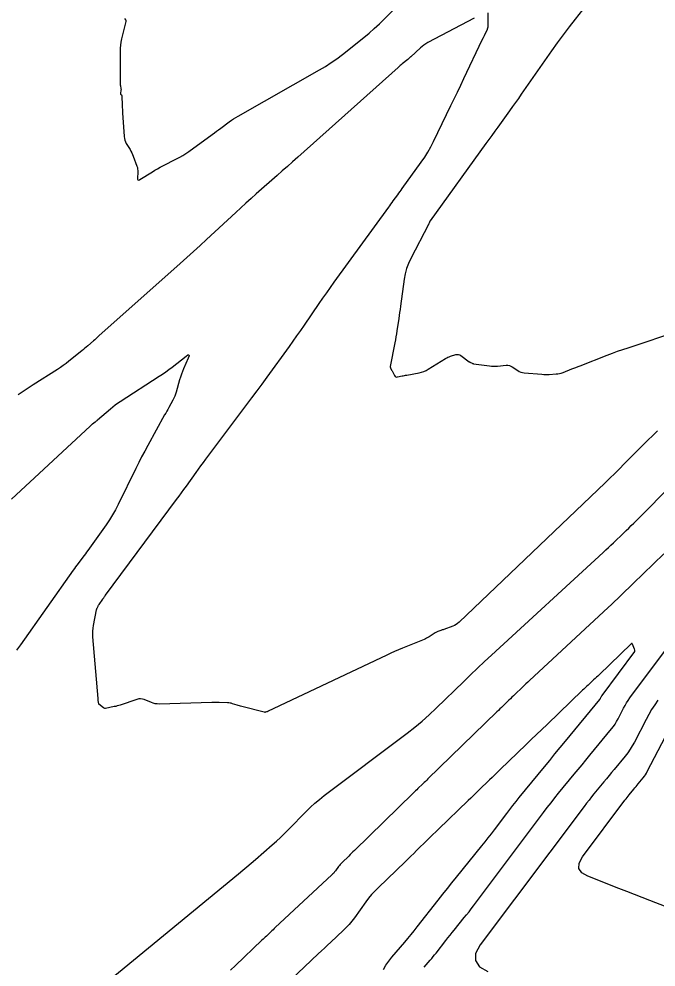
# Model space of a CAD drawing. Extents: x 1005228 to 1008882, y 1883389 to 1885754.
# Drawn here: x 1007636.1 to 1007755.5, y 1884352.9 to 1884530.4 of the extents above; entities that cross this region are included whole.
import ezdxf

# ---------------------------------------------------------------- set-up
doc = ezdxf.new("R2010")
doc.units = 0
doc.layers.add('C-ANNO-NOTE', color=7, linetype='Continuous')
doc.layers.add('S_BRIDGE', color=7, linetype='Continuous')

msp = doc.modelspace()

# ---------------------------------------------------------------- linework, layer by layer
at = {"layer": 'C-ANNO-NOTE'}
for points in [[(1007745.91, 1884537.45), (1007740.37, 1884530.42), (1007739.24, 1884528.96), (1007738.13, 1884527.49), (1007737.04, 1884526), (1007735.97, 1884524.49), (1007730.28, 1884516.35), (1007729.74, 1884515.57), (1007729.19, 1884514.8), (1007728.64, 1884514.03), (1007728.08, 1884513.26), (1007725.87, 1884510.18), (1007725.31, 1884509.41), (1007724.76, 1884508.64), (1007724.2, 1884507.87), (1007723.65, 1884507.11), (1007713.19, 1884492.61), (1007713.16, 1884492.56), (1007713.13, 1884492.51), (1007713.1, 1884492.46), (1007713.08, 1884492.4), (1007713.01, 1884492.18), (1007712.99, 1884492.12), (1007712.97, 1884492.07), (1007712.95, 1884492.02), (1007712.92, 1884491.96), (1007709.58, 1884485.6), (1007709.14, 1884484.66), (1007708.78, 1884483.7), (1007708.51, 1884482.71), (1007708.33, 1884481.69), (1007707.64, 1884476.62), (1007707.56, 1884476.05), (1007707.48, 1884475.48), (1007707.4, 1884474.91), (1007707.31, 1884474.34), (1007706.97, 1884472.05), (1007706.88, 1884471.48), (1007706.79, 1884470.91), (1007706.69, 1884470.34), (1007706.58, 1884469.77), (1007705.73, 1884465.36), (1007705.72, 1884465.28), (1007705.73, 1884465.21), (1007705.75, 1884465.14), (1007705.77, 1884465.07), (1007705.92, 1884464.8), (1007705.95, 1884464.73), (1007705.99, 1884464.66), (1007706.02, 1884464.59), (1007706.06, 1884464.52), (1007706.53, 1884463.65), (1007706.63, 1884463.5), (1007706.75, 1884463.41), (1007706.9, 1884463.38), (1007707.08, 1884463.39), (1007707.97, 1884463.58), (1007708.18, 1884463.62), (1007708.39, 1884463.66), (1007708.6, 1884463.7), (1007708.81, 1884463.74), (1007711.15, 1884464.16), (1007711.6, 1884464.26), (1007712.04, 1884464.4), (1007712.46, 1884464.59), (1007712.86, 1884464.82), (1007716.09, 1884466.84), (1007716.31, 1884466.97), (1007716.55, 1884467.09), (1007716.79, 1884467.18), (1007717.04, 1884467.27), (1007718.05, 1884467.57), (1007718.3, 1884467.61), (1007718.54, 1884467.6), (1007718.77, 1884467.53), (1007718.98, 1884467.4), (1007720.55, 1884466.25), (1007720.61, 1884466.2), (1007720.67, 1884466.16), (1007720.74, 1884466.13), (1007720.8, 1884466.09), (1007721.06, 1884465.96), (1007721.13, 1884465.93), (1007721.2, 1884465.9), (1007721.27, 1884465.88), (1007721.34, 1884465.87), (1007724.36, 1884465.48), (1007724.73, 1884465.44), (1007725.1, 1884465.42), (1007725.48, 1884465.42), (1007725.85, 1884465.44), (1007727.46, 1884465.58), (1007727.76, 1884465.58), (1007728.06, 1884465.53), (1007728.34, 1884465.43), (1007728.61, 1884465.28), (1007729.65, 1884464.58), (1007729.92, 1884464.43), (1007730.2, 1884464.31), (1007730.49, 1884464.23), (1007730.8, 1884464.18), (1007734.17, 1884463.9), (1007734.5, 1884463.88), (1007734.83, 1884463.87), (1007735.17, 1884463.87), (1007735.5, 1884463.88), (1007736.82, 1884463.95), (1007737.15, 1884463.98), (1007737.48, 1884464.03), (1007737.79, 1884464.11), (1007738.11, 1884464.22), (1007739.78, 1884464.89), (1007740.16, 1884465.04), (1007740.54, 1884465.19), (1007740.92, 1884465.34), (1007741.31, 1884465.49), (1007746.38, 1884467.46), (1007747.36, 1884467.83), (1007748.34, 1884468.19), (1007749.32, 1884468.54), (1007750.31, 1884468.87), (1007760.01, 1884472.07)], [(1007655.9, 1884530.52), (1007656.12, 1884530.28), (1007656.16, 1884530.21), (1007656.19, 1884530.15), (1007656.2, 1884530.07), (1007656.19, 1884530), (1007655.38, 1884526.71), (1007655.25, 1884526.13), (1007655.17, 1884525.55), (1007655.12, 1884524.96), (1007655.1, 1884524.37), (1007655.12, 1884518.26), (1007655.13, 1884518.17), (1007655.13, 1884518.07), (1007655.15, 1884517.97), (1007655.17, 1884517.88), (1007655.25, 1884517.5), (1007655.26, 1884517.41), (1007655.27, 1884517.31), (1007655.27, 1884517.22), (1007655.26, 1884517.12), (1007655.15, 1884516.5), (1007655.15, 1884516.46), (1007655.16, 1884516.42), (1007655.18, 1884516.39), (1007655.2, 1884516.35), (1007655.34, 1884516.23), (1007655.36, 1884516.2), (1007655.39, 1884516.16), (1007655.4, 1884516.12), (1007655.41, 1884516.08), (1007655.49, 1884514.17), (1007655.51, 1884513.84), (1007655.53, 1884513.5), (1007655.55, 1884513.17), (1007655.57, 1884512.84), (1007655.87, 1884508.41), (1007655.91, 1884508.08), (1007655.99, 1884507.76), (1007656.11, 1884507.45), (1007656.26, 1884507.15), (1007656.96, 1884505.97), (1007657.12, 1884505.67), (1007657.28, 1884505.37), (1007657.42, 1884505.06), (1007657.54, 1884504.75), (1007658.25, 1884502.87), (1007658.34, 1884502.6), (1007658.39, 1884502.33), (1007658.42, 1884502.05), (1007658.42, 1884501.77), (1007658.36, 1884500.64), (1007658.37, 1884500.41), (1007658.45, 1884500.29), (1007658.6, 1884500.28), (1007658.81, 1884500.37), (1007661.15, 1884501.84), (1007661.63, 1884502.13), (1007662.11, 1884502.4), (1007662.6, 1884502.67), (1007663.09, 1884502.92), (1007665.69, 1884504.22), (1007666.28, 1884504.54), (1007666.85, 1884504.87), (1007667.42, 1884505.23), (1007667.96, 1884505.61), (1007672.36, 1884508.82), (1007672.76, 1884509.12), (1007673.16, 1884509.41), (1007673.56, 1884509.7), (1007673.96, 1884510), (1007675.56, 1884511.18), (1007675.96, 1884511.47), (1007676.38, 1884511.74), (1007676.8, 1884512.01), (1007677.22, 1884512.26), (1007692.5, 1884520.92), (1007693.6, 1884521.57), (1007694.68, 1884522.27), (1007695.73, 1884523.01), (1007696.75, 1884523.79), (1007700.78, 1884526.99), (1007701.77, 1884527.8), (1007702.74, 1884528.64), (1007703.69, 1884529.52), (1007704.61, 1884530.42), (1007710.52, 1884536.38)], [(1007755.82, 1884453.32), (1007754.92, 1884452.44), (1007754.02, 1884451.55), (1007753.13, 1884450.66), (1007749.59, 1884447.09), (1007748.7, 1884446.21), (1007747.8, 1884445.32), (1007746.9, 1884444.44), (1007745.99, 1884443.57), (1007718.63, 1884417.44), (1007718.36, 1884417.21), (1007718.08, 1884417.02), (1007717.78, 1884416.85), (1007717.46, 1884416.71), (1007715.76, 1884416.09), (1007715.62, 1884416.04), (1007715.49, 1884415.99), (1007715.35, 1884415.94), (1007715.21, 1884415.9), (1007714.65, 1884415.71), (1007714.52, 1884415.66), (1007714.38, 1884415.6), (1007714.26, 1884415.54), (1007714.13, 1884415.46), (1007713.02, 1884414.72), (1007712.79, 1884414.57), (1007712.55, 1884414.44), (1007712.31, 1884414.32), (1007712.06, 1884414.21), (1007708.05, 1884412.59), (1007707.3, 1884412.28), (1007706.55, 1884411.96), (1007705.81, 1884411.63), (1007705.08, 1884411.28), (1007682.74, 1884400.7), (1007682.7, 1884400.68), (1007682.65, 1884400.66), (1007682.6, 1884400.64), (1007682.55, 1884400.63), (1007682.34, 1884400.58), (1007682.29, 1884400.57), (1007682.24, 1884400.56), (1007682.18, 1884400.57), (1007682.13, 1884400.58), (1007677.9, 1884401.65), (1007677.68, 1884401.71), (1007677.46, 1884401.77), (1007677.24, 1884401.84), (1007677.02, 1884401.91), (1007676.15, 1884402.19), (1007675.93, 1884402.26), (1007675.71, 1884402.3), (1007675.48, 1884402.34), (1007675.25, 1884402.35), (1007673.67, 1884402.41), (1007673.33, 1884402.42), (1007672.99, 1884402.42), (1007672.65, 1884402.42), (1007672.31, 1884402.41), (1007662.39, 1884402.12), (1007662.03, 1884402.13), (1007661.67, 1884402.18), (1007661.32, 1884402.26), (1007660.98, 1884402.39), (1007659.61, 1884402.95), (1007659.27, 1884403.06), (1007658.93, 1884403.11), (1007658.58, 1884403.09), (1007658.23, 1884403), (1007655.11, 1884401.94), (1007654.83, 1884401.85), (1007654.55, 1884401.77), (1007654.27, 1884401.69), (1007653.99, 1884401.63), (1007652.35, 1884401.26), (1007652.32, 1884401.26), (1007652.29, 1884401.26), (1007652.25, 1884401.27), (1007652.22, 1884401.28), (1007652.1, 1884401.35), (1007652.07, 1884401.37), (1007652.04, 1884401.39), (1007652.01, 1884401.41), (1007651.98, 1884401.43), (1007651.12, 1884402.12), (1007651.12, 1884402.13), (1007651.12, 1884402.13), (1007651.12, 1884402.13), (1007651.12, 1884402.13), (1007651.11, 1884402.15), (1007651.11, 1884402.16), (1007651.01, 1884402.76), (1007651, 1884402.86), (1007650.98, 1884402.96), (1007650.97, 1884403.06), (1007650.96, 1884403.16), (1007649.99, 1884414.74), (1007649.96, 1884415.26), (1007649.97, 1884415.78), (1007650.02, 1884416.31), (1007650.11, 1884416.82), (1007650.68, 1884419.74), (1007650.7, 1884419.83), (1007650.73, 1884419.92), (1007650.76, 1884420.01), (1007650.8, 1884420.1), (1007650.97, 1884420.45), (1007651.01, 1884420.53), (1007651.06, 1884420.62), (1007651.1, 1884420.7), (1007651.16, 1884420.78), (1007651.85, 1884421.78), (1007651.89, 1884421.84), (1007651.94, 1884421.91), (1007651.98, 1884421.97), (1007652.02, 1884422.03), (1007652.2, 1884422.27), (1007652.24, 1884422.34), (1007652.29, 1884422.4), (1007652.33, 1884422.46), (1007652.37, 1884422.52), (1007665.68, 1884440.41), (1007666.14, 1884441.04), (1007666.6, 1884441.67), (1007667.06, 1884442.3), (1007667.52, 1884442.94), (1007669.34, 1884445.47), (1007669.8, 1884446.11), (1007670.26, 1884446.74), (1007670.73, 1884447.37), (1007671.19, 1884447.99), (1007678.86, 1884458.21), (1007679.81, 1884459.49), (1007680.76, 1884460.76), (1007681.7, 1884462.05), (1007682.64, 1884463.33), (1007686.82, 1884469.08), (1007687.53, 1884470.07), (1007688.24, 1884471.07), (1007688.95, 1884472.08), (1007689.64, 1884473.08), (1007692.42, 1884477.12), (1007693.11, 1884478.13), (1007693.82, 1884479.13), (1007694.53, 1884480.13), (1007695.24, 1884481.13), (1007705.44, 1884495.18), (1007705.66, 1884495.47), (1007705.87, 1884495.77), (1007706.08, 1884496.06), (1007706.29, 1884496.35), (1007707.14, 1884497.52), (1007707.35, 1884497.82), (1007707.56, 1884498.11), (1007707.77, 1884498.4), (1007707.98, 1884498.7), (1007711.54, 1884503.63), (1007712.18, 1884504.56), (1007712.78, 1884505.52), (1007713.34, 1884506.5), (1007713.85, 1884507.51), (1007717.1, 1884514.22), (1007717.72, 1884515.49), (1007718.33, 1884516.76), (1007718.94, 1884518.04), (1007719.55, 1884519.31), (1007722.98, 1884526.54), (1007723.18, 1884526.96), (1007723.38, 1884527.38), (1007723.93, 1884528.54), (1007723.95, 1884528.6), (1007723.97, 1884528.65), (1007723.99, 1884528.71), (1007724, 1884528.76), (1007724.05, 1884528.99), (1007724.06, 1884529.05), (1007724.07, 1884529.11), (1007724.08, 1884529.16), (1007724.08, 1884529.22), (1007724.08, 1884531.57)], [(1007721.47, 1884530.59), (1007712.75, 1884526.01), (1007712.38, 1884525.8), (1007712.03, 1884525.57), (1007711.69, 1884525.31), (1007711.37, 1884525.03), (1007709.56, 1884523.38), (1007709.52, 1884523.34), (1007709.47, 1884523.3), (1007709.43, 1884523.25), (1007709.38, 1884523.21), (1007709.21, 1884523.03), (1007709.17, 1884522.99), (1007709.12, 1884522.95), (1007709.08, 1884522.91), (1007709.03, 1884522.87), (1007707.96, 1884522.02), (1007707.76, 1884521.86), (1007707.57, 1884521.71), (1007707.39, 1884521.54), (1007707.2, 1884521.38), (1007688.39, 1884504.55), (1007687.42, 1884503.69), (1007686.45, 1884502.82), (1007685.48, 1884501.97), (1007684.51, 1884501.11), (1007680.61, 1884497.69), (1007679.64, 1884496.83), (1007678.67, 1884495.96), (1007677.72, 1884495.09), (1007676.76, 1884494.21), (1007671.32, 1884489.13), (1007670.09, 1884487.99), (1007668.85, 1884486.86), (1007667.61, 1884485.74), (1007666.37, 1884484.62), (1007651.14, 1884471.07), (1007650.88, 1884470.84), (1007650.62, 1884470.6), (1007650.35, 1884470.37), (1007650.09, 1884470.14), (1007649.03, 1884469.22), (1007648.76, 1884468.99), (1007648.5, 1884468.76), (1007648.23, 1884468.53), (1007647.95, 1884468.31), (1007645.47, 1884466.32), (1007644.96, 1884465.92), (1007644.43, 1884465.54), (1007643.9, 1884465.17), (1007643.36, 1884464.81), (1007638.79, 1884461.92), (1007637.85, 1884461.31), (1007636.92, 1884460.68), (1007636.02, 1884460.03)], [(1007757.01, 1884430.23), (1007753.11, 1884426.48), (1007751.33, 1884424.77), (1007748.96, 1884422.48), (1007748.36, 1884421.91), (1007747.77, 1884421.35), (1007747.17, 1884420.78), (1007746.57, 1884420.22), (1007731.82, 1884406.52), (1007731.49, 1884406.21), (1007731.16, 1884405.9), (1007730.83, 1884405.59), (1007730.5, 1884405.27), (1007729.09, 1884403.92), (1007728.81, 1884403.65), (1007728.53, 1884403.38), (1007728.25, 1884403.11), (1007727.96, 1884402.83), (1007726.84, 1884401.75), (1007726.56, 1884401.48), (1007726.27, 1884401.21), (1007725.99, 1884400.94), (1007725.71, 1884400.66), (1007712.79, 1884388.09), (1007712.56, 1884387.86), (1007712.32, 1884387.64), (1007712.09, 1884387.41), (1007711.86, 1884387.19), (1007710.93, 1884386.3), (1007710.7, 1884386.07), (1007710.47, 1884385.85), (1007710.24, 1884385.63), (1007710.01, 1884385.4), (1007699.01, 1884374.69), (1007698.74, 1884374.43), (1007698.48, 1884374.17), (1007698.21, 1884373.91), (1007697.94, 1884373.65), (1007696.7, 1884372.45), (1007696.52, 1884372.27), (1007696.35, 1884372.08), (1007696.19, 1884371.89), (1007696.04, 1884371.69), (1007695.45, 1884370.87), (1007695.3, 1884370.66), (1007695.14, 1884370.47), (1007694.97, 1884370.29), (1007694.79, 1884370.11), (1007684.18, 1884360.24), (1007683.97, 1884360.05), (1007683.76, 1884359.85), (1007683.55, 1884359.65), (1007683.35, 1884359.46), (1007682.51, 1884358.67), (1007682.31, 1884358.47), (1007682.1, 1884358.27), (1007681.89, 1884358.08), (1007681.68, 1884357.88), (1007676.72, 1884353.14), (1007675.81, 1884352.3)], [(1007704.44, 1884352.42), (1007704.93, 1884353.2), (1007705.46, 1884353.96), (1007706.04, 1884354.68), (1007708.44, 1884357.51), (1007709.03, 1884358.23), (1007709.62, 1884358.94), (1007710.21, 1884359.66), (1007710.78, 1884360.39), (1007714.74, 1884365.4), (1007715.59, 1884366.48), (1007716.44, 1884367.55), (1007717.3, 1884368.62), (1007718.16, 1884369.69), (1007722.92, 1884375.57), (1007723.52, 1884376.32), (1007724.11, 1884377.07), (1007724.69, 1884377.82), (1007725.27, 1884378.58), (1007727.55, 1884381.63), (1007728.13, 1884382.38), (1007728.71, 1884383.14), (1007729.31, 1884383.88), (1007729.91, 1884384.62), (1007734.63, 1884390.37), (1007735.62, 1884391.57), (1007736.6, 1884392.78), (1007737.59, 1884393.98), (1007738.58, 1884395.18), (1007744.99, 1884402.99), (1007745.04, 1884403.04), (1007745.08, 1884403.1), (1007745.11, 1884403.16), (1007745.15, 1884403.22), (1007745.27, 1884403.47), (1007745.31, 1884403.53), (1007745.34, 1884403.59), (1007745.38, 1884403.65), (1007745.42, 1884403.7), (1007751.54, 1884411.98), (1007751.58, 1884412.03), (1007751.59, 1884412.09), (1007751.59, 1884412.15), (1007751.58, 1884412.22), (1007751.48, 1884412.47), (1007751.45, 1884412.54), (1007751.43, 1884412.6), (1007751.4, 1884412.67), (1007751.38, 1884412.73), (1007751.15, 1884413.32), (1007751.1, 1884413.42), (1007751.04, 1884413.46), (1007750.96, 1884413.45), (1007750.88, 1884413.38), (1007744.88, 1884407.62), (1007744.62, 1884407.37), (1007744.37, 1884407.13), (1007744.11, 1884406.88), (1007743.84, 1884406.64), (1007742.8, 1884405.67), (1007742.54, 1884405.42), (1007742.28, 1884405.18), (1007742.02, 1884404.93), (1007741.76, 1884404.69), (1007735.11, 1884398.29), (1007734.13, 1884397.35), (1007733.15, 1884396.4), (1007732.17, 1884395.46), (1007731.19, 1884394.52), (1007726.32, 1884389.83), (1007725.82, 1884389.35), (1007725.32, 1884388.87), (1007724.82, 1884388.39), (1007724.32, 1884387.9), (1007722.33, 1884385.97), (1007721.83, 1884385.48), (1007721.34, 1884385), (1007720.84, 1884384.52), (1007720.34, 1884384.03), (1007714.78, 1884378.68), (1007714.26, 1884378.18), (1007713.74, 1884377.68), (1007713.23, 1884377.18), (1007712.71, 1884376.67), (1007710.64, 1884374.66), (1007710.12, 1884374.15), (1007709.6, 1884373.65), (1007709.08, 1884373.15), (1007708.56, 1884372.65), (1007703.44, 1884367.7), (1007702.82, 1884367.08), (1007702.24, 1884366.43), (1007701.68, 1884365.76), (1007701.15, 1884365.06), (1007699.03, 1884362.08), (1007698.55, 1884361.44), (1007698.03, 1884360.83), (1007697.49, 1884360.25), (1007696.92, 1884359.69), (1007694.58, 1884357.51), (1007694, 1884356.96), (1007693.41, 1884356.42), (1007692.83, 1884355.87), (1007692.25, 1884355.32), (1007687.09, 1884350.43)], [(1007712.11, 1884352.83), (1007713.22, 1884354.15), (1007713.5, 1884354.48), (1007713.77, 1884354.81), (1007714.04, 1884355.14), (1007714.31, 1884355.48), (1007716.14, 1884357.8), (1007716.54, 1884358.3), (1007716.94, 1884358.8), (1007717.33, 1884359.3), (1007717.73, 1884359.79), (1007719.61, 1884362.11), (1007720.05, 1884362.66), (1007720.49, 1884363.22), (1007720.92, 1884363.78), (1007721.35, 1884364.34), (1007734.46, 1884381.81), (1007735.15, 1884382.72), (1007735.86, 1884383.63), (1007736.57, 1884384.53), (1007737.29, 1884385.42), (1007740.21, 1884388.97), (1007740.94, 1884389.85), (1007741.67, 1884390.74), (1007742.39, 1884391.63), (1007743.12, 1884392.52), (1007747.2, 1884397.48), (1007747.55, 1884397.92), (1007747.87, 1884398.38), (1007748.16, 1884398.86), (1007748.44, 1884399.35), (1007749.47, 1884401.36), (1007749.74, 1884401.86), (1007750.03, 1884402.34), (1007750.34, 1884402.81), (1007750.66, 1884403.27), (1007757.12, 1884411.99)], [(1007764.68, 1884361.31), (1007754.4, 1884365.32), (1007752.95, 1884365.88), (1007751.49, 1884366.45), (1007750.04, 1884367.02), (1007748.59, 1884367.59), (1007742.78, 1884369.86), (1007741.63, 1884370.51), (1007741.07, 1884371.33), (1007741.11, 1884372.32), (1007741.75, 1884373.49), (1007749.72, 1884384.1), (1007749.92, 1884384.37), (1007750.12, 1884384.63), (1007750.32, 1884384.88), (1007750.53, 1884385.14), (1007751.37, 1884386.16), (1007751.58, 1884386.42), (1007751.79, 1884386.67), (1007752, 1884386.93), (1007752.21, 1884387.18), (1007753.14, 1884388.31), (1007753.35, 1884388.59), (1007753.55, 1884388.88), (1007753.74, 1884389.18), (1007753.91, 1884389.49), (1007758.66, 1884398.67)]]:
    msp.add_lwpolyline(points, dxfattribs=at)
at = {"layer": 'S_BRIDGE'}
for points in [[(1007634.72, 1884440.52), (1007649.49, 1884454.19), (1007649.6, 1884454.29), (1007649.72, 1884454.39), (1007649.83, 1884454.49), (1007649.95, 1884454.58), (1007650.43, 1884454.96), (1007650.55, 1884455.06), (1007650.66, 1884455.16), (1007650.78, 1884455.25), (1007650.89, 1884455.35), (1007653.27, 1884457.43), (1007653.71, 1884457.8), (1007654.17, 1884458.15), (1007654.63, 1884458.49), (1007655.11, 1884458.81), (1007662.44, 1884463.53), (1007663.06, 1884463.93), (1007663.66, 1884464.35), (1007664.26, 1884464.78), (1007664.84, 1884465.23), (1007667.45, 1884467.28), (1007667.8, 1884467.51), (1007667.99, 1884467.54), (1007668.02, 1884467.35), (1007667.88, 1884466.94), (1007666.98, 1884464.89), (1007666.78, 1884464.39), (1007666.59, 1884463.89), (1007666.41, 1884463.38), (1007666.26, 1884462.86), (1007665.59, 1884460.52), (1007665.47, 1884460.14), (1007665.33, 1884459.77), (1007665.17, 1884459.41), (1007664.99, 1884459.06), (1007664.22, 1884457.67), (1007664.03, 1884457.32), (1007663.83, 1884456.97), (1007663.64, 1884456.63), (1007663.45, 1884456.28), (1007660.29, 1884450.57), (1007659.71, 1884449.5), (1007659.14, 1884448.42), (1007658.59, 1884447.34), (1007658.04, 1884446.24), (1007654.75, 1884439.49), (1007654.24, 1884438.51), (1007653.7, 1884437.55), (1007653.11, 1884436.61), (1007652.48, 1884435.69), (1007649.04, 1884430.9), (1007648.81, 1884430.59), (1007648.59, 1884430.28), (1007648.36, 1884429.97), (1007648.14, 1884429.66), (1007647.22, 1884428.44), (1007647, 1884428.13), (1007646.77, 1884427.82), (1007646.55, 1884427.51), (1007646.32, 1884427.2), (1007636.43, 1884413.24), (1007635.71, 1884412.22)], [(1007649.18, 1884347.24), (1007677.27, 1884370.32), (1007678.08, 1884370.98), (1007678.88, 1884371.65), (1007679.67, 1884372.33), (1007680.46, 1884373.01), (1007683.61, 1884375.75), (1007684.39, 1884376.44), (1007685.16, 1884377.15), (1007685.91, 1884377.87), (1007686.65, 1884378.61), (1007689.96, 1884381.98), (1007690.77, 1884382.78), (1007691.61, 1884383.54), (1007692.48, 1884384.27), (1007693.37, 1884384.97), (1007708.9, 1884396.69), (1007710.32, 1884397.79), (1007711.7, 1884398.94), (1007713.04, 1884400.12), (1007714.35, 1884401.35), (1007719.5, 1884406.36), (1007720.8, 1884407.61), (1007722.1, 1884408.84), (1007723.41, 1884410.07), (1007724.73, 1884411.29), (1007745.65, 1884430.53), (1007746.14, 1884430.98), (1007746.62, 1884431.43), (1007747.1, 1884431.89), (1007747.58, 1884432.34), (1007749.49, 1884434.17), (1007749.97, 1884434.62), (1007750.44, 1884435.08), (1007750.91, 1884435.55), (1007751.38, 1884436.02), (1007767.43, 1884452.16)], [(1007755.91, 1884402.84), (1007755.29, 1884401.98), (1007754.72, 1884401.09), (1007754.18, 1884400.18), (1007753.67, 1884399.25), (1007751.48, 1884395.01), (1007751.1, 1884394.32), (1007750.68, 1884393.65), (1007750.23, 1884393), (1007749.74, 1884392.38), (1007747.67, 1884389.85), (1007747.2, 1884389.28), (1007746.73, 1884388.71), (1007746.26, 1884388.13), (1007745.79, 1884387.56), (1007743.91, 1884385.28), (1007743.45, 1884384.71), (1007742.99, 1884384.13), (1007742.53, 1884383.54), (1007742.09, 1884382.95), (1007722.6, 1884357), (1007721.73, 1884355.41), (1007721.68, 1884354.05), (1007722.44, 1884352.92), (1007724.02, 1884352.03)]]:
    msp.add_lwpolyline(points, dxfattribs=at)

doc.saveas('drawing.dxf')
